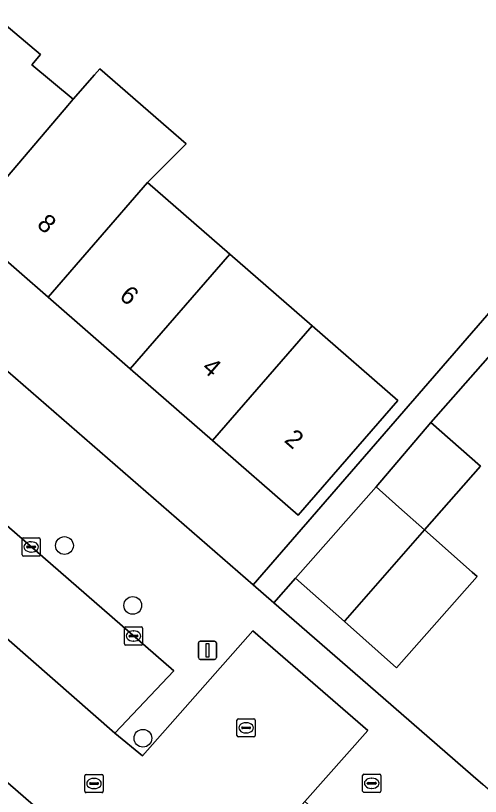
# Model space of a CAD drawing. Extents: x 158472 to 159562, y 388525 to 389606.
# Drawn here: x 158949.88 to 158975.44, y 388805.54 to 388848.41 of the extents above; entities that cross this region are included whole.
import ezdxf

# ---------------------------------------------------------------- set-up
doc = ezdxf.new("R2010")
doc.units = 0
for name, color, linetype in [('IMGEO_Boom', 7, 'Continuous'), ('IMGEO_Erf', 7, 'Continuous'), ('IMGEO_Kolk', 7, 'Continuous'), ('IMGEO_Lichtmast', 7, 'Continuous'), ('IMGEO_Muur', 7, 'Continuous'), ('IMGEO_Pand', 7, 'Continuous'), ('IMGEO_Pand_nummerreeks', 7, 'Continuous'), ('IMGEO_Parkeervlak_open', 7, 'Continuous'), ('IMGEO_Rijbaan_lokaal_open', 7, 'Continuous'), ('IMGEO_Voetpad_open', 7, 'Continuous')]:
    doc.layers.add(name, color=color, linetype=linetype)

msp = doc.modelspace()

# ---------------------------------------------------------------- linework, layer by layer
at = {"layer": 'IMGEO_Boom'}
for centre in [(158952.569, 388819.313), (158956.324, 388816.027), (158956.881, 388808.732)]:
    msp.add_circle(centre, 0.489, dxfattribs=at)
at = {"layer": 'IMGEO_Erf'}
for points in [[(158977.456, 388853.29), (158973.547, 388848.892), (158968.923, 388852.867), (158967.178, 388850.853), (158965.638, 388852.177), (158967.382, 388854.192), (158964.404, 388856.752), (158959.822, 388860.691), (158960.987, 388862.036), (158956.052, 388866.312), (158955.835, 388866.062), (158955.593, 388866.271), (158954.488, 388865.021), (158934.223, 388842.084), (158935.951, 388840.584), (158962.949, 388817.149), (158977.95, 388834.432)], [(158948.993, 388848.164), (158951.254, 388846.286), (158950.775, 388845.709), (158953.051, 388843.819), (158954.223, 388845.166), (158954.514, 388845.501), (158958.287, 388842.222), (158959.26, 388841.376), (158957.128, 388839.255), (158961.659, 388835.316), (158966.185, 388831.381), (158970.897, 388827.284), (158968.705, 388824.762), (158965.424, 388820.988), (158960.713, 388825.084), (158956.189, 388829.017), (158951.665, 388832.95), (158948.465, 388835.731)], [(158980.203, 388834.569), (158972.712, 388826.062), (158975.432, 388823.667), (158972.359, 388820.177), (158974.979, 388817.856), (158975.251, 388817.615), (158970.815, 388812.607), (158967.957, 388815.138), (158965.263, 388817.525), (158964.083, 388816.165), (158969.67, 388811.315), (158975.043, 388806.651), (158975.565, 388806.198)]]:
    msp.add_lwpolyline(points, dxfattribs=at)
at = {"layer": 'IMGEO_Kolk'}
for p, q in [((158950.236, 388818.813), (158950.236, 388819.665)), ((158950.311, 388819.739), (158951.163, 388819.739)), ((158951.237, 388819.665), (158951.237, 388818.813)), ((158950.495, 388819.233), (158950.495, 388819.245)), ((158950.933, 388819.196), (158950.535, 388819.196)), ((158950.538, 388819.282), (158950.936, 388819.282)), ((158950.724, 388819.519), (158950.749, 388819.519)), ((158950.979, 388819.245), (158950.979, 388819.233)), ((158951.163, 388818.739), (158950.311, 388818.739)), ((158950.747, 388818.959), (158950.722, 388818.959)), ((158955.864, 388813.922), (158955.864, 388814.774)), ((158955.939, 388814.848), (158956.791, 388814.848)), ((158956.352, 388814.628), (158956.377, 388814.628)), ((158956.865, 388814.774), (158956.865, 388813.922)), ((158956.123, 388814.342), (158956.123, 388814.354)), ((158956.561, 388814.305), (158956.163, 388814.305)), ((158956.166, 388814.391), (158956.564, 388814.391)), ((158956.375, 388814.068), (158956.35, 388814.068)), ((158956.607, 388814.354), (158956.607, 388814.342)), ((158956.791, 388813.848), (158955.939, 388813.848)), ((158962.052, 388808.88), (158962.052, 388809.732)), ((158962.127, 388809.806), (158962.979, 388809.806)), ((158963.053, 388809.732), (158963.053, 388808.88)), ((158962.311, 388809.3), (158962.311, 388809.312)), ((158962.354, 388809.349), (158962.752, 388809.349)), ((158962.54, 388809.586), (158962.565, 388809.586)), ((158962.795, 388809.312), (158962.795, 388809.3)), ((158962.749, 388809.263), (158962.351, 388809.263)), ((158962.563, 388809.026), (158962.538, 388809.026)), ((158962.979, 388808.806), (158962.127, 388808.806)), ((158953.768, 388806.744), (158954.62, 388806.744)), ((158969.034, 388806.759), (158969.886, 388806.759)), ((158953.693, 388805.818), (158953.693, 388806.67)), ((158954.181, 388806.524), (158954.206, 388806.524)), ((158954.694, 388806.67), (158954.694, 388805.818)), ((158968.959, 388805.833), (158968.959, 388806.685)), ((158969.261, 388806.302), (158969.659, 388806.302)), ((158969.447, 388806.539), (158969.472, 388806.539)), ((158969.96, 388806.685), (158969.96, 388805.833)), ((158953.952, 388806.238), (158953.952, 388806.25)), ((158954.39, 388806.201), (158953.992, 388806.201)), ((158953.995, 388806.287), (158954.393, 388806.287)), ((158954.204, 388805.964), (158954.179, 388805.964)), ((158954.436, 388806.25), (158954.436, 388806.238)), ((158969.218, 388806.253), (158969.218, 388806.265)), ((158969.656, 388806.216), (158969.258, 388806.216)), ((158969.47, 388805.979), (158969.445, 388805.979)), ((158969.702, 388806.265), (158969.702, 388806.253)), ((158954.62, 388805.744), (158953.768, 388805.744)), ((158969.886, 388805.759), (158969.034, 388805.759))]:
    msp.add_line(p, q, dxfattribs=at)
for points in [[(158950.236, 388818.813), (158950.236, 388819.665)], [(158950.311, 388819.739), (158951.163, 388819.739)], [(158951.237, 388819.665), (158951.237, 388818.813)], [(158951.163, 388818.739), (158950.311, 388818.739)], [(158955.864, 388813.922), (158955.864, 388814.774)], [(158955.939, 388814.848), (158956.791, 388814.848)], [(158956.865, 388814.774), (158956.865, 388813.922)], [(158956.791, 388813.848), (158955.939, 388813.848)], [(158962.052, 388808.88), (158962.052, 388809.732)], [(158962.127, 388809.806), (158962.979, 388809.806)], [(158963.053, 388809.732), (158963.053, 388808.88)], [(158962.979, 388808.806), (158962.127, 388808.806)], [(158953.768, 388806.744), (158954.62, 388806.744)], [(158969.034, 388806.759), (158969.886, 388806.759)], [(158953.693, 388805.818), (158953.693, 388806.67)], [(158954.694, 388806.67), (158954.694, 388805.818)], [(158968.959, 388805.833), (158968.959, 388806.685)], [(158969.96, 388806.685), (158969.96, 388805.833)], [(158954.62, 388805.744), (158953.768, 388805.744)], [(158969.886, 388805.759), (158969.034, 388805.759)]]:
    msp.add_lwpolyline(points, dxfattribs=at)
for centre, radius, start, end in [((158950.313, 388819.663), 0.0765, 91.552, 178.448), ((158950.313, 388819.663), 0.0765, 91.552, 178.448), ((158951.161, 388819.663), 0.0765, 1.552, 88.448), ((158951.161, 388819.663), 0.0765, 1.552, 88.448), ((158950.535, 388819.242), 0.0403, 85.8775, 175.7526), ((158950.532, 388819.232), 0.0366, 178.938, 274.7102), ((158950.936, 388819.239), 0.043, 264.8664, 352.4533), ((158950.94, 388819.244), 0.0386, 1.7309, 96.639), ((158950.313, 388818.815), 0.0765, 181.552, 268.448), ((158950.313, 388818.815), 0.0765, 181.552, 268.448), ((158951.161, 388818.815), 0.0765, 271.552, 358.448), ((158951.161, 388818.815), 0.0765, 271.552, 358.448), ((158955.941, 388814.772), 0.0765, 91.552, 178.448), ((158955.941, 388814.772), 0.0765, 91.552, 178.448), ((158956.789, 388814.772), 0.0765, 1.552, 88.448), ((158956.789, 388814.772), 0.0765, 1.552, 88.448), ((158956.163, 388814.351), 0.0403, 85.8775, 175.7526), ((158956.16, 388814.341), 0.0366, 178.938, 274.7102), ((158956.564, 388814.348), 0.043, 264.8664, 352.4533), ((158956.568, 388814.353), 0.0386, 1.7309, 96.639), ((158955.941, 388813.924), 0.0765, 181.552, 268.448), ((158955.941, 388813.924), 0.0765, 181.552, 268.448), ((158956.789, 388813.924), 0.0765, 271.552, 358.448), ((158956.789, 388813.924), 0.0765, 271.552, 358.448), ((158962.129, 388809.73), 0.0765, 91.552, 178.448), ((158962.129, 388809.73), 0.0765, 91.552, 178.448), ((158962.977, 388809.73), 0.0765, 1.552, 88.448), ((158962.977, 388809.73), 0.0765, 1.552, 88.448), ((158962.351, 388809.309), 0.0403, 85.8775, 175.7526), ((158962.348, 388809.299), 0.0366, 178.938, 274.7102), ((158962.752, 388809.306), 0.043, 264.8664, 352.4533), ((158962.756, 388809.311), 0.0386, 1.7309, 96.639), ((158962.129, 388808.882), 0.0765, 181.552, 268.448), ((158962.129, 388808.882), 0.0765, 181.552, 268.448), ((158962.977, 388808.882), 0.0765, 271.552, 358.448), ((158962.977, 388808.882), 0.0765, 271.552, 358.448), ((158953.77, 388806.668), 0.0765, 91.552, 178.448), ((158953.77, 388806.668), 0.0765, 91.552, 178.448), ((158954.618, 388806.668), 0.0765, 1.552, 88.448), ((158954.618, 388806.668), 0.0765, 1.552, 88.448), ((158969.036, 388806.683), 0.0765, 91.552, 178.448), ((158969.036, 388806.683), 0.0765, 91.552, 178.448), ((158969.884, 388806.683), 0.0765, 1.552, 88.448), ((158969.884, 388806.683), 0.0765, 1.552, 88.448), ((158969.258, 388806.262), 0.0403, 85.8775, 175.7526), ((158969.663, 388806.264), 0.0386, 1.7309, 96.639), ((158953.992, 388806.247), 0.0403, 85.8775, 175.7526), ((158953.989, 388806.237), 0.0366, 178.938, 274.7102), ((158954.393, 388806.244), 0.043, 264.8664, 352.4533), ((158954.397, 388806.249), 0.0386, 1.7309, 96.639), ((158969.255, 388806.252), 0.0366, 178.938, 274.7102), ((158969.659, 388806.259), 0.043, 264.8664, 352.4533), ((158953.77, 388805.82), 0.0765, 181.552, 268.448), ((158953.77, 388805.82), 0.0765, 181.552, 268.448), ((158954.618, 388805.82), 0.0765, 271.552, 358.448), ((158954.618, 388805.82), 0.0765, 271.552, 358.448), ((158969.036, 388805.835), 0.0765, 181.552, 268.448), ((158969.036, 388805.835), 0.0765, 181.552, 268.448), ((158969.884, 388805.835), 0.0765, 271.552, 358.448), ((158969.884, 388805.835), 0.0765, 271.552, 358.448)]:
    msp.add_arc(centre, radius, start, end, dxfattribs=at)
for centre, major_axis, ratio, start_param, end_param in [((158950.723, 388819.239), (-0.387, 0.002), 0.722429, 4.712389, 7.853982), ((158950.748, 388819.239), (-0.39, 0.002), 0.717154, 1.570796, 4.712389), ((158956.351, 388814.348), (-0.387, 0.002), 0.722429, 4.712389, 7.853982), ((158956.376, 388814.348), (-0.39, 0.002), 0.717154, 1.570796, 4.712389), ((158962.539, 388809.306), (-0.387, 0.002), 0.722429, 4.712389, 7.853982), ((158962.564, 388809.306), (-0.39, 0.002), 0.717154, 1.570796, 4.712389), ((158954.18, 388806.244), (-0.387, 0.002), 0.722429, 4.712389, 7.853982), ((158954.205, 388806.244), (-0.39, 0.002), 0.717154, 1.570796, 4.712389), ((158969.446, 388806.259), (-0.387, 0.002), 0.722429, 4.712389, 7.853982), ((158969.471, 388806.259), (-0.39, 0.002), 0.717154, 1.570796, 4.712389)]:
    msp.add_ellipse(centre, major_axis=major_axis, ratio=ratio, start_param=start_param, end_param=end_param, dxfattribs=at)
at = {"layer": 'IMGEO_Lichtmast'}
for p, q in [((158960.031, 388814.064), (158960.821, 388814.064)), ((158960.821, 388814.064), (158960.031, 388814.064)), ((158959.931, 388813.164), (158959.931, 388813.964)), ((158959.931, 388813.964), (158959.931, 388813.164)), ((158960.921, 388813.964), (158960.921, 388813.164)), ((158960.921, 388813.164), (158960.921, 388813.964)), ((158960.821, 388813.064), (158960.031, 388813.064)), ((158960.031, 388813.064), (158960.821, 388813.064))]:
    msp.add_line(p, q, dxfattribs=at)
msp.add_lwpolyline([(158960.351, 388813.939), (158960.501, 388813.939), (158960.501, 388813.189), (158960.351, 388813.189), (158960.351, 388813.939)], dxfattribs=at)
for centre, start, end in [((158960.031, 388813.964), 90, 180), ((158960.031, 388813.964), 90, 180), ((158960.821, 388813.964), 0, 90), ((158960.821, 388813.964), 360, 90), ((158960.031, 388813.164), 180, 270), ((158960.031, 388813.164), 180, 270), ((158960.821, 388813.164), 270, 0), ((158960.821, 388813.164), 270, 0)]:
    msp.add_arc(centre, 0.1, start, end, dxfattribs=at)
at = {"layer": 'IMGEO_Muur'}
for points in [[(158975.043, 388806.651), (158969.67, 388811.315)], [(158975.565, 388806.198), (158975.043, 388806.651)]]:
    msp.add_lwpolyline(points, dxfattribs=at)
at = {"layer": 'IMGEO_Pand'}
for points in [[(158953.051, 388843.819), (158950.775, 388845.709), (158951.254, 388846.286), (158948.993, 388848.164), (158941.622, 388839.714), (158946.16, 388835.769), (158947.124, 388836.897), (158952.545, 388843.238)], [(158953.051, 388843.819), (158952.545, 388843.238), (158947.124, 388836.897), (158947.284, 388836.758), (158948.465, 388835.731), (158951.665, 388832.95), (158957.128, 388839.255), (158959.26, 388841.376), (158958.287, 388842.222), (158954.514, 388845.501), (158954.223, 388845.166)], [(158956.189, 388829.017), (158961.659, 388835.316), (158957.128, 388839.255), (158951.665, 388832.95)], [(158956.189, 388829.017), (158960.713, 388825.084), (158966.185, 388831.381), (158961.659, 388835.316)], [(158966.185, 388831.381), (158960.713, 388825.084), (158965.424, 388820.988), (158968.705, 388824.762), (158970.897, 388827.284)], [(158969.699, 388822.533), (158970.956, 388821.42), (158972.359, 388820.177), (158975.432, 388823.667), (158972.712, 388826.062)], [(158969.699, 388822.533), (158965.263, 388817.525), (158967.957, 388815.138), (158968.01, 388815.2), (158972.359, 388820.177), (158970.956, 388821.42)], [(158967.957, 388815.138), (158970.815, 388812.607), (158975.251, 388817.615), (158974.979, 388817.856), (158972.359, 388820.177), (158968.01, 388815.2)]]:
    msp.add_lwpolyline(points, close=True, dxfattribs=at)
at = {"layer": 'IMGEO_Parkeervlak_open'}
msp.add_lwpolyline([(158939.082, 388823.238), (158955.341, 388809.01), (158958.574, 388812.427), (158942.175, 388826.678)], close=True, dxfattribs=at)
at = {"layer": 'IMGEO_Rijbaan_lokaal_open'}
msp.add_lwpolyline([(158927.054, 388829.223), (158926.892, 388829.365), (158924.182, 388826.315), (158927.08, 388823.739), (158928.05, 388824.862), (158959.175, 388797.838), (158965.788, 388805.265), (158969.246, 388809.149), (158962.92, 388814.631), (158959.478, 388810.733), (158956.854, 388807.76), (158955.341, 388809.01), (158939.082, 388823.238), (158937.005, 388824.955), (158942.646, 388831.471)], dxfattribs=at)
at = {"layer": 'IMGEO_Voetpad_open'}
for points in [[(158964.083, 388816.165), (158962.949, 388817.149), (158935.951, 388840.584), (158934.223, 388842.084), (158932.107, 388843.92)], [(158930.748, 388841.919), (158934.325, 388838.808), (158937.853, 388835.702), (158942.646, 388831.471), (158937.005, 388824.955), (158939.082, 388823.238), (158942.175, 388826.678), (158958.574, 388812.427), (158955.341, 388809.01), (158956.854, 388807.76), (158959.478, 388810.733), (158962.92, 388814.631), (158969.246, 388809.149), (158965.788, 388805.265), (158969.296, 388802.14), (158970.588, 388801.233), (158972.066, 388799.994), (158973.085, 388801.192), (158975.512, 388804.045), (158976.586, 388805.308), (158975.565, 388806.198), (158975.043, 388806.651), (158969.67, 388811.315), (158964.083, 388816.165)], [(158952.352, 388780.205), (158964.006, 388793.644), (158970.588, 388801.233), (158969.296, 388802.14), (158962.832, 388794.663), (158962.708, 388794.771), (158961.808, 388795.552), (158959.175, 388797.838), (158928.05, 388824.862), (158927.08, 388823.739), (158930.914, 388820.395), (158932.924, 388818.579), (158932.03, 388817.43), (158935.123, 388814.752), (158938.98, 388811.457), (158944.187, 388806.882), (158948.022, 388803.56), (158953.243, 388799.022), (158957.047, 388795.76), (158960.014, 388793.15), (158956.051, 388788.641), (158955.879, 388788.794), (158947.815, 388779.521)]]:
    msp.add_lwpolyline(points, dxfattribs=at)
msp.add_lwpolyline([(158980.203, 388834.569), (158979.606, 388835.095), (158983.758, 388839.81), (158982.559, 388840.834), (158977.406, 388834.906), (158977.95, 388834.432), (158962.949, 388817.149), (158964.083, 388816.165), (158965.263, 388817.525), (158969.699, 388822.533), (158972.712, 388826.062)], close=True, dxfattribs=at)

# ---------------------------------------------------------------- texts
at = {"layer": 'IMGEO_Pand_nummerreeks'}
for s, rotation, p in [('8', 318.9991, (158950.999, 388836.866)), ('6', 318.9979, (158955.532, 388832.927)), ('4', 318.9979, (158960.067, 388828.984)), ('2', 318.9979, (158964.601, 388825.043))]:
    msp.add_text(s, height=1, rotation=rotation, dxfattribs=at).set_placement(p)

doc.saveas('drawing.dxf')
